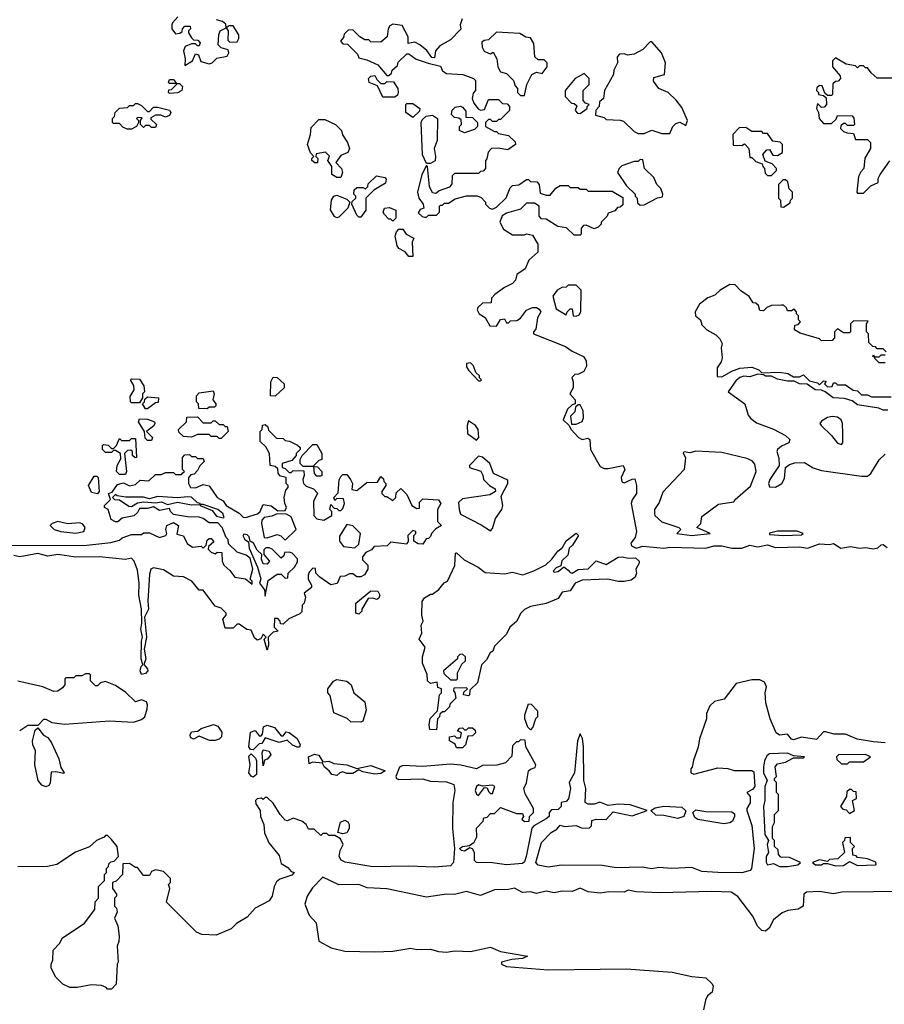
# Model space of a CAD drawing. Extents: x 2239805 to 2396427, y 665731 to 772158.
# Tile 272 of 326: x 2331694 to 2336030, y 731784 to 736721. Entities that reach past the tile are written whole.
import ezdxf

# ---------------------------------------------------------------- set-up
doc = ezdxf.new("R2010")
doc.units = 0

msp = doc.modelspace()

# ---------------------------------------------------------------- linework, layer by layer
at = {"layer": '0CON05XD'}
for points in [[(2332487.5, 736735), (2332460, 736705), (2332457.5, 736695), (2332457.5, 736675), (2332475, 736650), (2332497, 736653), (2332508.3, 736661.7), (2332510, 736675), (2332521.7, 736688.3), (2332548.3, 736688.3), (2332550, 736675), (2332540, 736665), (2332540, 736655), (2332555, 736630), (2332565, 736620), (2332588.3, 736618.3), (2332600, 736605), (2332595, 736590), (2332585, 736590), (2332575, 736600), (2332555, 736600), (2332524.2, 736585.8), (2332516.2, 736565), (2332523.3, 736525), (2332521.7, 736491.7), (2332560, 736515), (2332575, 736550), (2332590, 736545), (2332601.7, 736511.7), (2332645, 736500), (2332660, 736505), (2332683, 736527), (2332735, 736537.5), (2332742.5, 736555), (2332739.3, 736569.3), (2332705, 736580), (2332690, 736595), (2332692.5, 736645), (2332700, 736665), (2332730, 736680), (2332740, 736665), (2332738.3, 736618.3), (2332748.3, 736608.3), (2332785, 736610), (2332793, 736627), (2332792.5, 736645), (2332765, 736690), (2332745, 736690), (2332730, 736680), (2332728.3, 736698.3), (2332711.7, 736711.7), (2332680.7, 736720.7)], [(2333912.5, 736725), (2333903.3, 736695), (2333907, 736673), (2333855, 736620), (2333800.7, 736589.3), (2333780, 736565), (2333775, 736530), (2333761.7, 736531.7), (2333736.4, 736566.4), (2333700, 736595), (2333675, 736607.5), (2333641.7, 736601.7), (2333642.5, 736635), (2333611.7, 736691.7), (2333565, 736697.5), (2333550.7, 736689.3), (2333542.5, 736675), (2333537.5, 736635), (2333505, 736607.5), (2333455, 736610), (2333445, 736620), (2333425, 736620), (2333400, 736635), (2333365, 736670), (2333341.7, 736668.3), (2333321.7, 736648.3), (2333318.3, 736631.7), (2333303, 736613), (2333315, 736600), (2333338.3, 736598.3), (2333388.3, 736548.3), (2333395, 736530), (2333435, 736520), (2333490, 736495), (2333535, 736440), (2333545, 736440), (2333558.3, 736451.7), (2333561.7, 736468.3), (2333588.3, 736491.7), (2333591.7, 736508.3), (2333635, 736550), (2333645, 736550), (2333683, 736523), (2333743.3, 736503.3), (2333805, 736487.5), (2333813.6, 736463.6), (2333835, 736450), (2333916.4, 736446.4), (2333970, 736425), (2333980, 736415), (2333980, 736365), (2333968.3, 736351.7), (2333963.3, 736325), (2333971.7, 736301.7), (2333993.3, 736273.3), (2334005, 736267.5), (2334025, 736270), (2334045, 736320), (2334095, 736320), (2334115, 736300), (2334138.3, 736298.3), (2334150, 736285), (2334150, 736265), (2334105, 736220), (2334095, 736220), (2334085, 736210), (2334065, 736210), (2334055, 736220), (2334045, 736220), (2334030, 736205), (2334030, 736185), (2334075, 736160), (2334085, 736160), (2334095, 736150), (2334145, 736140), (2334178.3, 736108.3), (2334180, 736095), (2334141.7, 736068.3), (2334093, 736077), (2334060, 736075), (2334043, 736057), (2334037, 736023), (2334030, 736015), (2334030, 735975), (2334018.3, 735961.7), (2334005, 735960), (2333995, 735950), (2333875, 735950), (2333863, 735937), (2333861.7, 735898.3), (2333849.3, 735880.7), (2333798.3, 735861.7), (2333781.7, 735848.3), (2333765, 735852.5), (2333750, 735885), (2333740, 735985), (2333735, 735990), (2333710, 735945), (2333688.8, 735855), (2333696.4, 735826.4), (2333717.5, 735795), (2333720, 735775), (2333701.7, 735768.3), (2333691.7, 735751.7), (2333713, 735733), (2333725, 735730), (2333735, 735730), (2333745, 735740), (2333785, 735740), (2333800, 735755), (2333800, 735785), (2333805, 735790), (2333815, 735790), (2333825, 735800), (2333845, 735800), (2333878.3, 735821.7), (2333935, 735837.5), (2333987.5, 735837.5), (2334008.3, 735828.3), (2334030, 735805), (2334030, 735795), (2334050, 735775), (2334065, 735770), (2334085, 735780), (2334133, 735827), (2334153, 735877), (2334165, 735890), (2334197, 735893), (2334235, 735920), (2334245, 735920), (2334255, 735910), (2334288.3, 735908.3), (2334300, 735895), (2334305, 735850), (2334335, 735840), (2334355, 735840), (2334383.6, 735876.4), (2334405, 735890), (2334445, 735890), (2334455, 735880), (2334495, 735880), (2334505, 735870), (2334535, 735870), (2334545, 735860), (2334665, 735860), (2334718.3, 735828.3), (2334718.3, 735791.7), (2334705, 735780), (2334691.7, 735778.3), (2334678.3, 735761.7), (2334645, 735750), (2334640, 735735), (2334610, 735705), (2334610, 735695), (2334595, 735680), (2334575, 735672.5), (2334535, 735690), (2334521.7, 735688.3), (2334510, 735675), (2334510, 735645), (2334505, 735640), (2334475, 735640), (2334437, 735677), (2334393, 735683), (2334335, 735720), (2334311.7, 735721.7), (2334300, 735735), (2334300, 735785), (2334275, 735800), (2334235, 735800), (2334205, 735770), (2334135, 735750), (2334113.3, 735736.7), (2334102.5, 735705), (2334120.7, 735670.7), (2334165, 735642.5), (2334225, 735642.5), (2334235, 735647.5), (2334265, 735640), (2334292.5, 735595), (2334292.5, 735555), (2334247.5, 735515), (2334229.3, 735470.7), (2334187, 735443), (2334180, 735415), (2334165, 735397.5), (2334125, 735377.5), (2334077, 735343), (2334060, 735325), (2334058.3, 735301.7), (2334015, 735300), (2333991.7, 735278.3), (2333987.5, 735265), (2333997.5, 735245), (2334028, 735228), (2334052.5, 735185), (2334085, 735183.8), (2334105, 735217.5), (2334125, 735220), (2334135, 735200), (2334145, 735200), (2334155, 735210), (2334187, 735213), (2334206.4, 735223.6), (2334236.4, 735263.6), (2334265, 735276.7), (2334285, 735277.5), (2334299.3, 735269.3), (2334307.5, 735255), (2334290, 735225), (2334281.7, 735168.3), (2334270, 735155), (2334270, 735145), (2334432, 735082), (2334465, 735058), (2334521.7, 735031.7), (2334535, 735010), (2334536.1, 734983.9), (2334523, 734957), (2334497, 734943), (2334478.3, 734941.7), (2334463, 734927), (2334470, 734905), (2334470, 734875), (2334452.5, 734845), (2334480, 734815), (2334480, 734795), (2334465, 734790), (2334441.7, 734768.3), (2334420, 734715), (2334448.3, 734688.3), (2334460, 734665), (2334496.7, 734625), (2334515, 734616.2), (2334543, 734623), (2334552.5, 734615), (2334556.7, 734565), (2334605, 734480), (2334625, 734470), (2334645, 734470), (2334720, 734485), (2334728, 734465), (2334711.2, 734425), (2334713.6, 734403.6), (2334725, 734397.5), (2334765, 734417.5), (2334778.3, 734418.3), (2334786.7, 734385), (2334787.5, 734345), (2334766.4, 734313.6), (2334761.2, 734295), (2334787.5, 734155), (2334780, 734125), (2334758.1, 734095), (2334762, 734082), (2334785, 734070.6), (2334819.2, 734080.8), (2334925, 734070), (2334955, 734076.4), (2335135, 734070.8), (2335175, 734081.8), (2335215, 734082.5), (2335265, 734070.4), (2335315, 734070.8), (2335355, 734085.5), (2335395, 734076.9), (2335443.4, 734086.6)], [(2334225, 736340), (2334237.5, 736395), (2334262.5, 736445), (2334285, 736457.5), (2334315, 736450), (2334340, 736485), (2334340, 736505), (2334325, 736520), (2334295, 736520), (2334277.5, 736535), (2334271.7, 736601.7), (2334255, 736630), (2334233, 736633), (2334201.7, 736651.7), (2334085, 736657.5), (2334045, 736620), (2334023, 736617), (2334011.7, 736608.3), (2334013, 736583), (2334023.6, 736563.6), (2334045, 736552.5), (2334055, 736550), (2334068.3, 736558.3), (2334087.5, 736525), (2334092.5, 736485), (2334105, 736460), (2334135, 736450), (2334170, 736415), (2334178.3, 736388.3), (2334190, 736375), (2334190, 736355), (2334205, 736340), (2334225, 736340)], [(2334955, 736150), (2334970, 736185), (2334985, 736200), (2335005, 736207.5), (2335035, 736190), (2335042.5, 736215), (2335015, 736280), (2334986.4, 736316.4), (2334946.1, 736356.1), (2334900, 736375), (2334873, 736413), (2334875, 736430), (2334927.5, 736445), (2334932.5, 736505), (2334912.5, 736555), (2334865, 736610), (2334855, 736610), (2334819.3, 736570.7), (2334775, 736547.5), (2334742.5, 736542.5), (2334725, 736550), (2334701.7, 736548.3), (2334690, 736535), (2334692.5, 736505), (2334673, 736467), (2334672.5, 736445), (2334627.5, 736365), (2334622.5, 736325), (2334601.7, 736308.3), (2334600, 736285), (2334583, 736267), (2334581.7, 736241.7), (2334625, 736230), (2334635, 736220), (2334705, 736217.5), (2334721.7, 736211.7), (2334775, 736160), (2334795, 736150), (2334825, 736150), (2334865, 736167.5), (2334915, 736150), (2334955, 736150)], [(2336067, 736427), (2335995, 736427.5), (2335963.6, 736453.6), (2335945, 736480), (2335935, 736480), (2335925, 736490), (2335905, 736490), (2335895, 736480), (2335885, 736490), (2335838.3, 736498.3), (2335785, 736530), (2335770, 736515), (2335770, 736485), (2335808.3, 736438.3), (2335810, 736425), (2335798.3, 736411.7), (2335785, 736410), (2335771.7, 736398.3), (2335770, 736345), (2335765, 736340), (2335745, 736340), (2335731.7, 736351.7), (2335718.3, 736388.3), (2335705, 736390), (2335691.7, 736378.3), (2335690, 736365), (2335700, 736355), (2335700, 736345), (2335725, 736340), (2335738.3, 736328.3), (2335740, 736295), (2335728.3, 736281.7), (2335715, 736280), (2335695, 736300), (2335690, 736275), (2335700, 736255), (2335702.5, 736225), (2335725, 736200), (2335765, 736200), (2335788.3, 736221.7), (2335795, 736240), (2335868.3, 736238.3), (2335877, 736227), (2335880, 736195), (2335875, 736190), (2335845, 736190), (2335835, 736200), (2335825, 736200), (2335811.7, 736188.3), (2335810, 736175), (2335825, 736160), (2335843, 736153), (2335875, 736150), (2335885, 736120), (2335945, 736120), (2335960, 736105), (2335960, 736075), (2335933, 736027), (2335927.5, 735975), (2335911.7, 735958.3), (2335901.2, 735935), (2335892.5, 735855), (2335895, 735850), (2335925, 735850)], [(2333575, 736332.5), (2333515, 736332.5), (2333488.3, 736388.3), (2333447.5, 736405), (2333443.9, 736426.1), (2333455, 736437.5), (2333475, 736440), (2333485, 736420), (2333505, 736400), (2333525, 736400), (2333535, 736410), (2333568.3, 736408.3), (2333590, 736375), (2333592.5, 736355), (2333588.3, 736341.7), (2333575, 736332.5)], [(2334505, 736250), (2334540, 736275), (2334540, 736285), (2334550, 736295), (2334531.7, 736301.7), (2334520, 736315), (2334520, 736365), (2334550, 736395), (2334550, 736425), (2334525, 736450), (2334480, 736425), (2334430, 736365), (2334430, 736335), (2334461.7, 736301.7), (2334475, 736300), (2334488.3, 736288.3), (2334480, 736265), (2334491.7, 736251.7), (2334505, 736250)], [(2332445, 736350), (2332440, 736355), (2332441.7, 736368.3), (2332455, 736370), (2332480, 736395), (2332480, 736400), (2332445, 736400), (2332440, 736405), (2332445, 736420), (2332465, 736420), (2332480, 736400), (2332495, 736400), (2332510, 736385), (2332507.5, 736365), (2332485, 736353.3), (2332445, 736350)], [(2332255, 736172.5), (2332232.5, 736172.5), (2332211.7, 736181.7), (2332195, 736200), (2332165, 736200), (2332160, 736205), (2332160, 736225), (2332170, 736235), (2332172.5, 736255), (2332195, 736277.5), (2332235, 736280), (2332245, 736290), (2332265, 736290), (2332275, 736300), (2332285, 736300), (2332305, 736290), (2332335, 736260), (2332345, 736260), (2332365, 736282.5), (2332385, 736282.5), (2332445, 736267.5), (2332452.5, 736255), (2332445, 736240), (2332425, 736232.5), (2332401.7, 736241.7), (2332375, 736242.5), (2332351.7, 736228.3), (2332351.7, 736221.7), (2332380, 736195), (2332375, 736180), (2332355, 736180), (2332345, 736190), (2332325, 736190), (2332315, 736180), (2332300, 736195), (2332300, 736215), (2332308.3, 736228.3), (2332285, 736230), (2332280, 736225), (2332290, 736215), (2332290, 736205), (2332280, 736185), (2332255, 736172.5)], [(2333665, 736230), (2333630, 736255), (2333630, 736295), (2333635, 736300), (2333665, 736300), (2333700, 736275), (2333698.3, 736261.7), (2333665, 736230)], [(2333925, 736152.5), (2333900, 736165), (2333900, 736185), (2333910, 736195), (2333908.3, 736218.3), (2333897, 736227), (2333875, 736230), (2333860, 736245), (2333863.3, 736266.7), (2333878.3, 736281.7), (2333905, 736287.5), (2333915, 736282.5), (2333931.7, 736261.7), (2333931.7, 736231.7), (2333965, 736230), (2333990, 736205), (2333990, 736185), (2333975, 736170), (2333925, 736152.5)], [(2333755, 736000), (2333735, 736000), (2333713.6, 736043.6), (2333707.5, 736205), (2333711.7, 736218.3), (2333733, 736237), (2333765, 736242.5), (2333790, 736225), (2333787.5, 736115), (2333772.5, 736075), (2333780, 736035), (2333777, 736013), (2333755, 736000)], [(2333305, 735930), (2333285, 735930), (2333260, 735945), (2333260, 735985), (2333240, 736015), (2333247, 736037), (2333227, 736057), (2333181.7, 736048.3), (2333180, 736035), (2333190, 736025), (2333187, 736003), (2333175, 736002.5), (2333160, 736015), (2333160, 736025), (2333170, 736035), (2333153, 736053), (2333137.5, 736095), (2333152.5, 736145), (2333155, 736180), (2333195, 736220), (2333225, 736220), (2333277.5, 736195), (2333307.5, 736165), (2333313.3, 736143.3), (2333337.5, 736105), (2333347.5, 736075), (2333340, 736055), (2333305, 736040), (2333280, 736005), (2333307.5, 735975), (2333312.5, 735955), (2333305, 735930)], [(2335465, 735940), (2335490, 735965), (2335490, 735975), (2335468.3, 735998.3), (2335431.7, 736011.7), (2335420, 736045), (2335441.7, 736068.3), (2335455, 736070), (2335471.7, 736041.7), (2335495, 736040), (2335520, 736055), (2335520, 736095), (2335507, 736107), (2335471.7, 736111.7), (2335445, 736150), (2335425, 736150), (2335415, 736160), (2335365, 736160), (2335335, 736180), (2335301.7, 736178.3), (2335270, 736145), (2335271.7, 736091.7), (2335315, 736090), (2335328.3, 736098.3), (2335350, 736075), (2335355, 736030), (2335365, 736030), (2335385, 736010), (2335418.3, 735998.3), (2335420, 735985), (2335430, 735975), (2335431.7, 735951.7), (2335445, 735940), (2335465, 735940)], [(2334805, 735790), (2334825, 735792.5), (2334893, 735827), (2334918.3, 735831.7), (2334920, 735845), (2334910, 735875), (2334890, 735895), (2334875, 735930), (2334827.5, 735975), (2334818.3, 736018.3), (2334805, 736020), (2334795, 736010), (2334775, 736010), (2334713, 735987), (2334700, 735975), (2334692.5, 735955), (2334737, 735887), (2334780, 735845), (2334780, 735835), (2334790, 735825), (2334791.7, 735801.7), (2334805, 735790)], [(2335925, 735850), (2335961.7, 735888.3), (2336000, 735905), (2336000, 735925), (2336010, 735945), (2336057, 736013)], [(2333405, 735730), (2333395, 735730), (2333385, 735740), (2333360, 735795), (2333361.7, 735808.3), (2333380, 735825), (2333380, 735835), (2333370, 735845), (2333371.7, 735868.3), (2333385, 735880), (2333415, 735880), (2333428.3, 735871.7), (2333440, 735885), (2333441.7, 735898.3), (2333483, 735937), (2333525, 735930), (2333531.7, 735921.7), (2333529.3, 735900.7), (2333470, 735865), (2333430, 735825), (2333430, 735765), (2333405, 735730)], [(2335525, 735780), (2335558.3, 735801.7), (2335560, 735815), (2335570, 735825), (2335570, 735855), (2335553, 735873), (2335547, 735907), (2335535, 735917.5), (2335523, 735917), (2335500, 735895), (2335500, 735825), (2335510, 735815), (2335511.7, 735781.7), (2335525, 735780)], [(2333285, 735727.5), (2333273.6, 735733.6), (2333253, 735767), (2333257.5, 735815), (2333270, 735835), (2333285, 735840), (2333335, 735820), (2333350, 735805), (2333340, 735775), (2333295, 735730), (2333285, 735727.5)], [(2333565, 735710), (2333555, 735720), (2333545, 735720), (2333523.9, 735743.9), (2333517.5, 735755), (2333523.9, 735776.1), (2333549.3, 735779.3), (2333580, 735765), (2333580, 735725), (2333565, 735710)], [(2333665, 735532.5), (2333645, 735532.5), (2333626.4, 735556.4), (2333595, 735572.5), (2333586.4, 735586.4), (2333577.5, 735635), (2333583.3, 735656.7), (2333595, 735670), (2333615, 735670), (2333632.5, 735645), (2333670, 735625), (2333662.5, 735605), (2333665, 735532.5)], [(2334485, 735233.3), (2334499.3, 735240.7), (2334507.5, 735255), (2334510, 735365), (2334485, 735390), (2334445, 735390), (2334435, 735380), (2334413, 735377), (2334390, 735365), (2334367.5, 735335), (2334385, 735270), (2334435, 735240), (2334440, 735255), (2334455, 735270), (2334465, 735270), (2334470, 735235), (2334485, 735233.3)], [(2336040, 735055), (2336025, 735070), (2335995, 735070), (2335985, 735080), (2335971.7, 735081.7), (2335951.7, 735101.7), (2335950, 735145), (2335940, 735155), (2335940, 735195), (2335948.3, 735208.3), (2335875, 735210), (2335860, 735195), (2335860, 735155), (2335855, 735150), (2335825, 735150), (2335795, 735170), (2335780, 735155), (2335780, 735125), (2335768.3, 735111.7), (2335715, 735110), (2335705, 735120), (2335608.3, 735148.3), (2335580, 735165), (2335581.7, 735188.3), (2335598.3, 735191.7), (2335610, 735205), (2335600, 735215), (2335600, 735235), (2335590, 735245), (2335590, 735255), (2335578.3, 735268.3), (2335565, 735260), (2335545, 735260), (2335540, 735275), (2335525, 735290), (2335515, 735290), (2335465, 735287.5), (2335441.7, 735278.3), (2335425, 735260), (2335405, 735262.5), (2335398.3, 735288.3), (2335385, 735300), (2335371.7, 735301.7), (2335353, 735333), (2335310.7, 735360.7), (2335281.7, 735391.7), (2335255, 735392.5), (2335207.5, 735365), (2335180.7, 735339.3), (2335144.2, 735325.8), (2335103.3, 735295), (2335081.2, 735255), (2335082.5, 735235), (2335107.5, 735215), (2335115, 735190), (2335140, 735165), (2335185, 735140), (2335205, 735120), (2335217, 735097), (2335212.5, 735075), (2335216.7, 735025), (2335212.5, 735005), (2335192.5, 734975), (2335191.7, 734931.7), (2335215, 734930), (2335265, 734958.8), (2335305, 734973.3), (2335365, 734977.5), (2335400, 734965), (2335415, 734950), (2335505, 734953.3), (2335546.4, 734946.4), (2335575, 734930), (2335605, 734930), (2335625, 734940), (2335655, 734910), (2335695, 734900), (2335705, 734890), (2335715, 734900), (2335725, 734910), (2335738.3, 734908.3), (2335730, 734895), (2335745, 734880), (2335768.3, 734881.7), (2335775, 734900), (2335785, 734900), (2335795, 734890), (2335835, 734890), (2335873, 734863), (2335895, 734860), (2335915, 734840), (2335945, 734840), (2335965, 734830), (2336065, 734830)], [(2336035, 735000), (2336005, 735000), (2335981.7, 735021.7), (2335980, 735030), (2335971.7, 735031.7), (2335975, 735040), (2335980, 735030), (2336005, 735030), (2336015, 735040), (2336035, 735040)], [(2334005, 734910), (2334010, 734915), (2334000, 734925), (2334000, 734935), (2333981.7, 734951.7), (2333970, 734985), (2333955, 735000), (2333935, 734997.5), (2333935, 734980), (2333945, 734963.3), (2333995, 734910), (2334005, 734910)], [(2336047, 734763), (2336025, 734762.5), (2336003, 734773), (2335895, 734790), (2335868.8, 734808.8), (2335830.5, 734820.5), (2335773.8, 734825), (2335734, 734854), (2335715, 734862.5), (2335683.3, 734865), (2335643.3, 734893.3), (2335605, 734894.3), (2335577.5, 734907.5), (2335545, 734907.5), (2335495, 734918), (2335465, 734932.5), (2335435, 734932.5), (2335425, 734940), (2335395, 734942.5), (2335355, 734930), (2335325, 734933.3), (2335305, 734926.7), (2335285, 734910), (2335247.5, 734855), (2335330.6, 734795), (2335348, 734738), (2335361.3, 734721.3), (2335389.2, 734699.1), (2335475, 734667.1), (2335535.3, 734635.3), (2335556.7, 734615), (2335551.7, 734598.3), (2335515, 734582.9), (2335494.3, 734565), (2335491.1, 734555), (2335501.4, 734521.4), (2335503.1, 734485), (2335455.5, 734415), (2335448.9, 734395), (2335455, 734378.8), (2335485, 734377.1), (2335515.5, 734394.5), (2335530, 734420), (2335534.7, 734475.3), (2335555, 734490.9), (2335581.2, 734498.8), (2335629.7, 734499.7), (2335672.8, 734472.8), (2335715, 734460.5), (2335915, 734431.1), (2335945, 734431.6), (2335962, 734445), (2336005, 734514), (2336035, 734542.5)], [(2332295, 734800), (2332255, 734800), (2332250, 734805), (2332248.3, 734831.7), (2332267.5, 734865), (2332267, 734887), (2332250, 734915), (2332255, 734920), (2332295, 734917.5), (2332317.5, 734885), (2332320, 734855), (2332310, 734845), (2332310, 734825), (2332295, 734800)], [(2332975, 734832.5), (2332952.5, 734835), (2332953.3, 734905), (2332965, 734927.5), (2332986.1, 734926.1), (2333020, 734895), (2333020, 734875), (2332975, 734832.5)], [(2332635, 734770), (2332591.7, 734771.7), (2332590, 734795), (2332580, 734805), (2332580, 734835), (2332595, 734850), (2332665, 734860), (2332670, 734845), (2332662.5, 734815), (2332677.5, 734795), (2332677.5, 734785), (2332671.7, 734778.3), (2332645, 734777.5), (2332635, 734770)], [(2332335, 734770), (2332325, 734770), (2332310, 734795), (2332320, 734805), (2332321.7, 734818.3), (2332335, 734830), (2332390, 734825), (2332388.3, 734801.7), (2332375, 734800), (2332335, 734770)], [(2334461.7, 734691.7), (2334485, 734692.5), (2334514, 734706), (2334521.2, 734725), (2334519.3, 734759.3), (2334505, 734790), (2334495, 734790), (2334481.7, 734778.3), (2334477.5, 734755), (2334457, 734733), (2334461.7, 734691.7)], [(2332355, 734610), (2332335, 734610), (2332323, 734623), (2332320, 734655), (2332290, 734705), (2332295, 734720), (2332335, 734717.5), (2332370, 734705), (2332372.5, 734695), (2332366.4, 734683.6), (2332330, 734655), (2332360, 734625), (2332355, 734610)], [(2332705, 734620), (2332695, 734620), (2332685, 734630), (2332655, 734630), (2332645, 734640), (2332585, 734640), (2332555, 734627.5), (2332515, 734630), (2332491.7, 734651.7), (2332490, 734665), (2332530, 734705), (2332531.7, 734728.3), (2332585, 734730), (2332615, 734700), (2332655, 734700), (2332665, 734710), (2332675, 734710), (2332695, 734690), (2332715, 734690), (2332725, 734680), (2332735, 734680), (2332740, 734655), (2332705, 734620)], [(2333985, 734612.5), (2333996.7, 734625), (2333993.3, 734665), (2333980, 734685), (2333945, 734710), (2333937.5, 734685), (2333940, 734645), (2333985, 734612.5)], [(2335815, 734590), (2335821.7, 734598.3), (2335822.5, 734645), (2335820, 734695), (2335813.3, 734715), (2335795, 734728), (2335768.3, 734731.7), (2335745, 734726.2), (2335715, 734706.7), (2335707.5, 734695), (2335713.3, 734685), (2335766, 734636), (2335795, 734597.5), (2335815, 734590)], [(2331645.6, 734085.6), (2332015, 734084.2), (2332151.7, 734098.3), (2332195, 734110), (2332208.3, 734121.7), (2332255, 734140), (2332305, 734140), (2332315, 734147.5), (2332345, 734147.5), (2332395, 734123.8), (2332426.4, 734133.6), (2332432.5, 734145), (2332427.5, 734165), (2332432.5, 734185), (2332465, 734200), (2332490, 734185), (2332481.7, 734141.7), (2332515, 734132.5), (2332533.9, 734093.9), (2332560, 734075), (2332605, 734080), (2332615, 734070), (2332630, 734085), (2332635, 734110), (2332645, 734120), (2332655, 734120), (2332667, 734103), (2332641.7, 734078.3), (2332640, 734065), (2332655, 734050), (2332675, 734042.5), (2332685, 734050), (2332708.3, 734048.3), (2332710, 734005), (2332717.5, 733985), (2332748, 733958), (2332772.5, 733925), (2332827, 733917), (2332860, 733890), (2332860, 733905), (2332850, 733915), (2332862.5, 733965), (2332850, 734020), (2332830, 734035), (2332785, 734050), (2332741.7, 734091.7), (2332740, 734115), (2332730, 734125), (2332710, 734175), (2332687, 734197), (2332645, 734197.5), (2332615, 734220), (2332595, 734226.7), (2332535, 734227.5), (2332465, 734240), (2332450, 734255), (2332445, 734270), (2332395, 734260), (2332365, 734277.5), (2332335, 734270), (2332295, 734270), (2332285, 734250), (2332267, 734233), (2332208.3, 734221.7), (2332187, 734203), (2332175, 734202.5), (2332152.5, 734215), (2332137.5, 734265), (2332120, 734275), (2332120, 734285), (2332150, 734315), (2332140, 734345), (2332158.3, 734351.7), (2332185, 734390), (2332215, 734397.5), (2332245, 734382.5), (2332275, 734390), (2332298.3, 734411.7), (2332341.7, 734408.3), (2332375, 734440), (2332405, 734440), (2332425, 734450), (2332465, 734450), (2332475, 734440), (2332505, 734440), (2332511.7, 734448.3), (2332520, 734455), (2332510, 734465), (2332510, 734525), (2332521.7, 734538.3), (2332545, 734540), (2332555, 734530), (2332575, 734530), (2332585, 734520), (2332615, 734520), (2332620, 734505), (2332597, 734483), (2332585, 734460), (2332568.3, 734441.7), (2332551.7, 734438.3), (2332540, 734425), (2332540, 734395), (2332550, 734375), (2332575, 734373.3), (2332615, 734390), (2332645, 734383.3), (2332684.1, 734324.1), (2332715, 734307.5), (2332730, 734285), (2332795, 734246.7), (2332815, 734226.7), (2332826.1, 734223.9), (2332887, 734243), (2332900, 734255), (2332915, 734290), (2332955, 734282.5), (2332988.3, 734258.3), (2333025, 734260), (2333032.5, 734275), (2333023.3, 734295), (2333020, 734325), (2333028.3, 734361.7), (2333040, 734375), (2333040, 734385), (2333030, 734395), (2333030, 734425), (2333001.7, 734431.7), (2332990, 734445), (2332988.3, 734468.3), (2332975, 734480), (2332950, 734485), (2332947.5, 734545), (2332929.3, 734579.3), (2332900, 734605), (2332900, 734655), (2332910, 734665), (2332911.7, 734688.3), (2332925, 734690), (2332938.3, 734678.3), (2332941.7, 734661.7), (2332981.7, 734621.7), (2333015, 734620), (2333025, 734610), (2333047, 734607), (2333087, 734587), (2333100, 734575), (2333100, 734565), (2333080, 734545), (2333080, 734535), (2333059.3, 734510.7), (2333010, 734495), (2333010, 734475), (2333025, 734470), (2333045, 734450), (2333055, 734450), (2333065, 734460), (2333118.3, 734458.3), (2333120, 734435), (2333113.3, 734415), (2333117.5, 734395), (2333131.2, 734381.2), (2333168.3, 734368.3), (2333187, 734347), (2333167.5, 734305), (2333170, 734235), (2333185, 734217.5), (2333219.3, 734210.7), (2333260, 734235), (2333260, 734255), (2333250, 734265), (2333255, 734290), (2333271.7, 734271.7), (2333285, 734270), (2333295, 734260), (2333305, 734260), (2333315, 734270), (2333322.5, 734295), (2333318.3, 734318.3), (2333285, 734320), (2333275, 734310), (2333270, 734325), (2333291.7, 734348.3), (2333297, 734413), (2333305, 734430), (2333315, 734440), (2333335, 734440), (2333352.5, 734415), (2333362.5, 734395), (2333360, 734365), (2333385, 734360), (2333435, 734400), (2333488.3, 734401.7), (2333505, 734430), (2333518.3, 734418.3), (2333520, 734405), (2333530, 734395), (2333530, 734385), (2333510, 734355), (2333510, 734345), (2333525, 734330), (2333535, 734330), (2333565, 734310), (2333580, 734325), (2333581.7, 734348.3), (2333605, 734370), (2333635, 734340), (2333660, 734285), (2333685, 734270), (2333698.3, 734271.7), (2333698.3, 734301.7), (2333715, 734317.5), (2333795, 734312.5), (2333806.7, 734295), (2333790, 734265), (2333790, 734205), (2333810, 734185), (2333781.7, 734168.3), (2333760, 734145), (2333755, 734130), (2333745, 734120), (2333731.7, 734118.3), (2333715, 734090), (2333693, 734093), (2333670, 734105), (2333670, 734135), (2333680, 734145), (2333680, 734155), (2333665, 734160), (2333640, 734135), (2333642.5, 734105), (2333635, 734090), (2333555, 734100), (2333537, 734083), (2333471.7, 734078.3), (2333458.3, 734061.7), (2333430.7, 734049.3), (2333413, 734027), (2333413, 734013), (2333440, 733985), (2333440, 733965), (2333423.3, 733936.7), (2333405, 733926.7), (2333385, 733927.5), (2333365, 733942.5), (2333348.3, 733941.7), (2333325, 733930), (2333301.7, 733928.3), (2333286.4, 733893.6), (2333255, 733887.5), (2333200, 733925), (2333180, 733945), (2333178.3, 733968.3), (2333165, 733970), (2333145, 733950), (2333140, 733935), (2333140, 733915), (2333157.5, 733885), (2333157, 733873), (2333120, 733845), (2333127.5, 733825), (2333120, 733795), (2333110, 733785), (2333108.3, 733751.7), (2333098.3, 733741.7), (2333043, 733717), (2333015, 733690), (2333001.7, 733691.7), (2333000, 733705), (2332988.3, 733718.3), (2332972.5, 733717.5), (2332970, 733675), (2332990, 733655), (2332965, 733650), (2332940, 733625), (2332942.5, 733585), (2332935, 733560), (2332920, 733615), (2332930, 733625), (2332915, 733640), (2332912.5, 733632.5), (2332903.3, 733616.7), (2332885, 733610), (2332871.7, 733621.7), (2332855, 733660), (2332833.3, 733663.3), (2332795, 733690), (2332785, 733690), (2332765, 733670), (2332725, 733670), (2332712.5, 733715), (2332730, 733735), (2332730, 733745), (2332705, 733770), (2332675, 733780), (2332615, 733860), (2332595, 733860), (2332557.5, 733905), (2332515, 733927.5), (2332465, 733930), (2332415, 733962.5), (2332365, 733972.5), (2332352.5, 733965), (2332345, 733940), (2332336, 733805), (2332340, 733765), (2332320, 733725), (2332330, 733625), (2332318, 733565), (2332327.5, 733515), (2332317, 733487), (2332335.6, 733465.6), (2332337.1, 733455), (2332325, 733441.5), (2332305, 733438)], [(2332225, 734440), (2332195, 734440), (2332180, 734455), (2332182.5, 734485), (2332201.7, 734518.3), (2332200, 734545), (2332175, 734560), (2332165, 734560), (2332155, 734550), (2332125, 734550), (2332110, 734565), (2332110, 734585), (2332115, 734590), (2332137, 734587), (2332155, 734570), (2332165, 734570), (2332180, 734585), (2332195, 734620), (2332205, 734610), (2332245, 734610), (2332255, 734620), (2332275, 734620), (2332280, 734525), (2332273, 734523), (2332260, 734535), (2332260, 734555), (2332251.7, 734561.7), (2332235, 734560), (2332220, 734545), (2332230, 734455), (2332225, 734440)], [(2333205, 734432.5), (2333185, 734432.5), (2333172.5, 734445), (2333170, 734480), (2333115, 734480), (2333100, 734495), (2333100, 734515), (2333110, 734535), (2333165, 734590), (2333185, 734590), (2333210, 734545), (2333210, 734515), (2333195, 734510), (2333170, 734485), (2333170, 734480), (2333188.3, 734478.3), (2333210, 734455), (2333210, 734435), (2333205, 734432.5)], [(2335065, 734134.6), (2335157.5, 734145), (2335090, 734175), (2335110, 734195), (2335115, 734230), (2335198.3, 734291.7), (2335275, 734302.5), (2335282.5, 734315), (2335359.1, 734380.9), (2335387.8, 734455), (2335381.1, 734491.1), (2335367.8, 734507.8), (2335340.7, 734520.7), (2335215, 734550), (2335085, 734556.9), (2335055, 734548.6), (2335026.7, 734553.3), (2335021.2, 734548.8), (2335033.6, 734523.6), (2335026.2, 734465), (2334919.3, 734350.7), (2334900.7, 734299.3), (2334877.5, 734265), (2334877.5, 734245), (2334880, 734235), (2334915, 734202.5), (2335000, 734175), (2335010, 734165), (2334990, 734145), (2335065, 734134.6)], [(2334055, 734157.5), (2334065, 734170), (2334080, 734220), (2334111.2, 734265), (2334116.2, 734285), (2334108.3, 734331.7), (2334142.5, 734395), (2334141.7, 734411.7), (2334070, 734445), (2334052.5, 734495), (2334015, 734527.5), (2333995, 734532.5), (2333950, 734485), (2333950, 734475), (2334006.4, 734456.4), (2334017, 734437), (2334020, 734415), (2334050, 734385), (2334078.3, 734368.3), (2334080, 734355), (2334051.7, 734338.3), (2333915, 734317.5), (2333895, 734300), (2333898, 734265), (2333905, 734241.2), (2334008.3, 734188.3), (2334055, 734157.5)], [(2332085, 734342.5), (2332055, 734350), (2332040, 734385), (2332068.3, 734431.7), (2332081.7, 734431.7), (2332087.5, 734425), (2332092.5, 734355), (2332085, 734342.5)], [(2332255, 734280), (2332285, 734297.5), (2332317, 734303), (2332375, 734297.5), (2332405, 734303.3), (2332435, 734290), (2332485, 734301.2), (2332555, 734288.8), (2332600, 734290), (2332600, 734295), (2332585, 734297.5), (2332555.8, 734325.8), (2332535, 734328.8), (2332485, 734323.3), (2332385, 734330), (2332345, 734317.5), (2332315, 734326.7), (2332226.4, 734326.4), (2332183, 734333), (2332175, 734340), (2332160, 734325), (2332170, 734315), (2332195, 734312.5), (2332241.7, 734281.7), (2332255, 734280)], [(2332715, 734222.5), (2332720, 734225), (2332713.3, 734245), (2332687.5, 734265), (2332615, 734290), (2332600, 734290), (2332600, 734285), (2332660, 734260), (2332681.7, 734231.7), (2332715, 734222.5)], [(2331975, 734146.2), (2332015, 734153.8), (2332023.3, 734175), (2332010.5, 734190.5), (2331995, 734197.5), (2331935, 734192.5), (2331885, 734203.8), (2331857.5, 734195), (2331847.5, 734185), (2331867.5, 734165), (2331900, 734155), (2331975, 734146.2)], [(2333025, 734110), (2333080, 734165), (2333055, 734227.5), (2333031.7, 734241.7), (2332985, 734242.5), (2332959.3, 734230.7), (2332920, 734225), (2332908.3, 734211.7), (2332906.7, 734195), (2332920, 734125), (2332935, 734122.5), (2332985, 734140), (2333003, 734133), (2333025, 734110)], [(2333375, 734072.5), (2333395, 734090), (2333402.5, 734145), (2333365, 734182.5), (2333335, 734190), (2333298.3, 734131.7), (2333297.5, 734105), (2333318.3, 734078.3), (2333375, 734072.5)], [(2335525, 734134.7), (2335615, 734137.5), (2335622.5, 734145), (2335593.6, 734156.4), (2335495, 734156.2), (2335455, 734146.7), (2335455, 734140), (2335525, 734134.7)], [(2332925, 733830), (2332940.7, 733909.3), (2332985, 733940), (2333005, 733940), (2333025, 733920), (2333038.3, 733921.7), (2333040, 733945), (2333072.5, 733975), (2333087, 734003), (2333087, 734017), (2333060, 734045), (2333045, 734050), (2333021.7, 734048.3), (2333018.3, 734031.7), (2333005, 734020), (2332960, 734065), (2332945, 734072.5), (2332928.3, 734071.7), (2332918.3, 734061.7), (2332918.3, 734038.3), (2332947.5, 734005), (2332935, 733990), (2332915, 733992.5), (2332907.5, 734015), (2332908.3, 734038.3), (2332885, 734060), (2332866.4, 734096.4), (2332850, 734105), (2332845, 734127.5), (2332835, 734137.5), (2332818.3, 734141.7), (2332812.5, 734135), (2332823.3, 734115), (2332841.7, 734101.7), (2332845, 734070), (2332887.5, 733975), (2332903.3, 733916.7), (2332897.5, 733895), (2332921.7, 733861.7), (2332925, 733830)], [(2333785, 733160), (2333751.7, 733161.7), (2333747.5, 733185), (2333753, 733217), (2333790, 733255), (2333800, 733335), (2333810, 733345), (2333810, 733365), (2333791.7, 733371.7), (2333788.3, 733398.3), (2333755, 733392.5), (2333740, 733405), (2333737, 733437), (2333713.9, 733493.9), (2333713.8, 733525), (2333727.5, 733575), (2333697.5, 733615), (2333710, 733645), (2333706.7, 733685), (2333717.5, 733705), (2333710, 733735), (2333713, 733803), (2333725, 733822.5), (2333755, 733840), (2333765, 733840), (2333796.4, 733863.6), (2333823.6, 733896.4), (2333840, 733905), (2333877, 733983), (2333880, 734045), (2333885, 734047.5), (2333922.7, 734012.7), (2333993.8, 733975), (2334029.2, 733949.2), (2334125, 733942), (2334165, 733951.2), (2334217, 733937), (2334273, 733957), (2334332.3, 733987.7), (2334363.3, 734015), (2334392.5, 734055), (2334416.4, 734073.6), (2334435, 734107.5), (2334485, 734146.7), (2334496, 734135), (2334466.2, 734085), (2334449.3, 734070.7), (2334443.3, 734035), (2334413, 734007), (2334408.3, 733981.7), (2334385, 733972.5), (2334370, 733955), (2334375, 733950), (2334395, 733953.8), (2334422.5, 733977.5), (2334445, 733960), (2334455, 733948), (2334465, 733945.8), (2334495, 733964.4), (2334545, 733966.4), (2334585, 734007.1), (2334635, 733989.6), (2334695, 734025.8), (2334717.7, 734027.7), (2334745, 734020), (2334783, 734023), (2334800, 734005), (2334800, 733995), (2334783.8, 733966.2), (2334786.7, 733945), (2334780, 733925), (2334760, 733910), (2334725, 733903.3), (2334695, 733903.3), (2334644.1, 733915.9), (2334515, 733910), (2334480, 733895), (2334455, 733857.5), (2334415, 733850), (2334395, 733817.5), (2334335, 733792.5), (2334255, 733777.5), (2334225, 733762.5), (2334207.5, 733745), (2334185, 733702.5), (2334152.5, 733675), (2334135, 733640), (2334075, 733580), (2334067.5, 733555), (2334053.6, 733546.4), (2334035, 733510), (2334010, 733485), (2333990, 733395), (2333951.7, 733358.3), (2333950, 733335), (2333945, 733330), (2333920, 733335), (2333921.7, 733348.3), (2333940, 733365), (2333935, 733370), (2333871.7, 733368.3), (2333870, 733355), (2333877, 733347), (2333881.7, 733318.3), (2333851.7, 733288.3), (2333850, 733275), (2333825, 733250), (2333815, 733250), (2333801.7, 733238.3), (2333800, 733225), (2333790, 733215), (2333785, 733160)], [(2335443.4, 734086.6), (2335485, 734073.8), (2335605, 734076.8), (2335645, 734070.3), (2335705, 734092), (2335755, 734088.8), (2335775, 734093.8), (2335811.2, 734071.2), (2335861.7, 734078.3), (2335905, 734070), (2335935, 734073.8), (2335975, 734067.1), (2335998.3, 734071.7), (2336015, 734087.1), (2336025, 734088.6), (2336044.6, 734074.6)], [(2332305, 733438), (2332298.9, 733455), (2332303.3, 733476.7), (2332312.5, 733485), (2332302.9, 733515), (2332304.2, 733604.2), (2332310, 733625), (2332301.9, 733665), (2332306.7, 733695), (2332304.2, 733765), (2332290.8, 733835), (2332292.9, 733895), (2332285, 733960), (2332268.8, 734005), (2332255, 734020), (2332225, 734013.3), (2332095, 734028), (2331975, 734026), (2331885, 734038.8), (2331835, 734030.6), (2331785, 734044.2), (2331695, 734026.7), (2331665, 734033.8)], [(2333395, 733740), (2333380, 733745), (2333380, 733795), (2333455, 733857.5), (2333490, 733855), (2333500, 733835), (2333495, 733820), (2333485, 733813.3), (2333465, 733820), (2333441.7, 733818.3), (2333410, 733765), (2333410, 733755), (2333395, 733740)], [(2333885, 733410), (2333890, 733415), (2333890, 733445), (2333911.7, 733488.3), (2333930, 733505), (2333930, 733525), (2333915, 733540), (2333901.7, 733538.3), (2333890, 733525), (2333890, 733515), (2333820, 733455), (2333821.7, 733441.7), (2333855, 733410), (2333885, 733410)], [(2331694.1, 733155.9), (2331735, 733183.8), (2331786.7, 733183.3), (2331815, 733212.5), (2331825, 733213.3), (2331855, 733196.7), (2331918.7, 733188.7), (2332145, 733204.5), (2332265, 733197.5), (2332305, 733210.8), (2332321.5, 733225), (2332333.6, 733265), (2332335.8, 733285.8), (2332330.5, 733300.5), (2332305, 733310), (2332275, 733300), (2332226.4, 733346.4), (2332175, 733382.5), (2332125, 733402.5), (2332100, 733395), (2332085, 733380), (2332075, 733380), (2332050, 733405), (2332050, 733435), (2332045, 733440), (2332025, 733440), (2332005, 733430), (2331975, 733430), (2331965, 733420), (2331925, 733420), (2331920, 733415), (2331920, 733385), (2331909.3, 733370.7), (2331886, 733354), (2331865, 733351.2), (2331810, 733375), (2331685, 733403.3)], [(2336035, 733094), (2335975, 733098.8), (2335893.6, 733113.6), (2335835, 733137.5), (2335778.3, 733138.3), (2335735, 733150), (2335725, 733150), (2335689.3, 733110.7), (2335615, 733122.5), (2335575, 733110), (2335565, 733113.3), (2335545, 733137.5), (2335505, 733133.3), (2335487.5, 733145), (2335457.5, 733215), (2335436.7, 733295), (2335433.3, 733345), (2335440, 733375), (2335429.3, 733399.3), (2335405, 733410), (2335365, 733410), (2335287.3, 733392.7), (2335226.4, 733313.6), (2335178.3, 733301.7), (2335155, 733280), (2335138.3, 733241.7), (2335137.5, 733215), (2335102.5, 733115), (2335097, 733073), (2335073, 733007), (2335067, 732973), (2335060, 732965), (2335060, 732945), (2335075, 732937.5), (2335195, 732970), (2335246.1, 732966.1), (2335276.4, 732956.4), (2335365, 732956.7), (2335375, 732950), (2335380, 732875), (2335369.3, 732860.7), (2335340, 732845), (2335357.5, 732825), (2335357, 732793), (2335340, 732765), (2335340, 732755), (2335365, 732680), (2335378, 732565), (2335364.2, 732465), (2335357.5, 732455), (2335315, 732442.9), (2335195, 732444.6), (2335115, 732448.8), (2335065, 732469.6), (2334965, 732464.6), (2334899.8, 732470.2), (2334865, 732462.1), (2334815, 732471.5), (2334685, 732467.9), (2334615, 732479.1), (2334410.7, 732480.7), (2334345, 732470.9), (2334295, 732480.6), (2334283.3, 732495), (2334310.8, 732595), (2334358.8, 732645), (2334388.1, 732661.9), (2334405, 732682.5), (2334425.8, 732675.8), (2334485, 732680), (2334515, 732667.5), (2334551.7, 732668.3), (2334561.7, 732678.3), (2334563.3, 732705), (2334585, 732712), (2334635, 732710), (2334670.7, 732749.3), (2334765, 732728.1), (2334840, 732755), (2334755, 732783.3), (2334695, 732787.5), (2334645, 732780), (2334603, 732797), (2334575, 732787.5), (2334545, 732787.5), (2334530, 732795), (2334532.5, 732865), (2334522.9, 732905), (2334521.2, 733075), (2334516.1, 733116.1), (2334505, 733140), (2334492, 733105), (2334477.1, 732945), (2334449.5, 732895), (2334455.6, 732865), (2334447, 732813), (2334435, 732800), (2334410, 732795), (2334410, 732775), (2334395, 732760), (2334361.7, 732758.3), (2334350, 732745), (2334350, 732725), (2334335, 732713.3), (2334271.7, 732678.3), (2334262.5, 732667.5), (2334233.2, 732525), (2334225, 732498.6), (2334215, 732490), (2334135, 732483.3), (2334065, 732492.7), (2333985, 732494), (2333974.3, 732505), (2333974.2, 732545), (2333965, 732563.8), (2333951.7, 732568.3), (2333925, 732552.1), (2333910, 732555), (2333900, 732565), (2333915, 732574.3), (2333950, 732580), (2333973.1, 732596.9), (2333986.1, 732623.9), (2333985, 732667.5), (2334018.3, 732701.7), (2334021.7, 732718.3), (2334038.3, 732721.7), (2334055, 732740), (2334075, 732740), (2334105, 732770), (2334185, 732740), (2334215, 732740), (2334220, 732725), (2334211.7, 732711.7), (2334225, 732700), (2334248.3, 732701.7), (2334250, 732725), (2334270, 732745), (2334270, 732765), (2334228.3, 732838.3), (2334222.5, 732865), (2334236.4, 732893.6), (2334246.1, 732953.9), (2334255, 732963.3), (2334279.3, 732970.7), (2334282.5, 732985), (2334232.5, 733075), (2334228.3, 733108.3), (2334205, 733110), (2334195, 733100), (2334185, 733100), (2334165, 733080), (2334161.7, 733028.3), (2334130, 732995), (2334086.8, 732983.2), (2334015, 732980.6), (2333985, 732964.6), (2333906.9, 732983.1), (2333855, 732987.8), (2333715, 732975.5), (2333615, 732980.6), (2333598.1, 732971.9), (2333580, 732925), (2333583.3, 732915), (2333595, 732910), (2333715, 732914.5), (2333751.9, 732901.9), (2333835, 732899.2), (2333871.9, 732885), (2333876.4, 732855), (2333865.6, 732795), (2333864.2, 732665), (2333874.2, 732565), (2333869.6, 732495), (2333855, 732478.5), (2333775, 732470.4), (2333645, 732476.4), (2333465, 732473.3), (2333326.6, 732496.6), (2333305.8, 732505.8), (2333296.2, 732525), (2333301.2, 732555), (2333316, 732585), (2333303, 732613), (2333275, 732630), (2333245, 732630), (2333235, 732640), (2333215, 732640), (2333205, 732630), (2333171.7, 732661.7), (2333141.7, 732661.7), (2333130, 732685), (2333108.3, 732701.7), (2333065, 732717.5), (2333036.7, 732703.3), (2333025, 732707.5), (2333000, 732735), (2332965, 732792.5), (2332935, 732820), (2332925, 732820), (2332915, 732810), (2332907.5, 732817.5), (2332885, 732813.8), (2332876.2, 732805), (2332878.3, 732788.3), (2332900, 732755), (2332901.2, 732725), (2332918, 732685), (2332922.5, 732642.5), (2332943.9, 732593.9), (2332995, 732530), (2333005, 732490), (2333039.3, 732469.3), (2333055, 732450), (2333070, 732445), (2333058.3, 732431.7), (2332998.3, 732411.7), (2332981.7, 732398.3), (2332970, 732375), (2332960, 732325), (2332945, 732302.5), (2332874.2, 732265.8), (2332835, 732220), (2332781.7, 732188.3), (2332755, 732162.5), (2332679.3, 732130.7), (2332607, 732133), (2332580, 732145), (2332430, 732295), (2332447.5, 732365), (2332440, 732385), (2332450, 732395), (2332450, 732415), (2332415, 732450), (2332375, 732457.5), (2332355, 732450), (2332345, 732430), (2332315, 732430), (2332285, 732470), (2332275, 732470), (2332245, 732490), (2332211.7, 732488.3), (2332210, 732435), (2332178.3, 732401.7), (2332160, 732395), (2332160, 732365), (2332180, 732335), (2332180, 732325), (2332170, 732315), (2332170, 732275), (2332180, 732265), (2332182.5, 732245), (2332170, 732215), (2332187, 732177), (2332192.5, 732125), (2332191.7, 732098.3), (2332182.5, 732075), (2332187.5, 731995), (2332182.5, 731985), (2332177.5, 731885), (2332155, 731860), (2332135, 731860), (2332128.3, 731868.3), (2332105, 731877.5), (2332055, 731881.2), (2331983, 731867), (2331945, 731867.5), (2331910, 731885), (2331875, 731920), (2331852.5, 731965), (2331852.5, 731985), (2331860, 732005), (2331862.5, 732055), (2331895, 732090), (2331907.5, 732115), (2332019.3, 732190.7), (2332071.7, 732258.3), (2332073, 732297), (2332090, 732315), (2332090, 732375), (2332120, 732405), (2332120, 732435), (2332130, 732445), (2332130, 732465), (2332140, 732475), (2332141.7, 732488.3), (2332151.7, 732498.3), (2332168.3, 732501.7), (2332190, 732525), (2332182.5, 732575), (2332155, 732610), (2332135, 732630), (2332125, 732630), (2332118.3, 732621.7), (2332080, 732605), (2332045, 732572.5), (2331973.9, 732546.1), (2331880, 732485), (2331833.9, 732473.9), (2331685, 732472.5)], [(2333405, 733197.5), (2333355, 733200), (2333336.1, 733216.1), (2333270, 733245), (2333251.7, 733331.7), (2333240, 733345), (2333240, 733365), (2333267, 733403), (2333285, 733412.5), (2333335, 733403.3), (2333356.2, 733385), (2333370, 733345), (2333425, 733300), (2333432, 733258), (2333415, 733202.5), (2333405, 733197.5)], [(2334255, 733160), (2334243, 733173), (2334227.5, 733215), (2334227.5, 733235), (2334245, 733290), (2334258.3, 733288.3), (2334290, 733255), (2334290, 733225), (2334280, 733215), (2334267, 733173), (2334255, 733160)], [(2331825, 732873.3), (2331805, 732882.5), (2331786.7, 732905), (2331770, 732985), (2331773.3, 733055), (2331760, 733085), (2331758.8, 733105), (2331772, 733158), (2331785, 733170), (2331813, 733133), (2331835, 733120.8), (2331853.1, 733095), (2331891.2, 733015), (2331901.2, 732971.2), (2331917.5, 732945), (2331915, 732940), (2331875, 732950), (2331851.7, 732948.3), (2331847, 732893), (2331840, 732880), (2331825, 732873.3)], [(2332675, 733106.2), (2332646.4, 733106.4), (2332595, 733127.5), (2332565, 733113.8), (2332551.2, 733121.2), (2332548.8, 733135), (2332555, 733150), (2332587, 733153), (2332605, 733166.7), (2332666, 733186), (2332688, 733178), (2332707.7, 733147.7), (2332706.7, 733125), (2332695, 733113.8), (2332675, 733106.2)], [(2332865, 733060), (2332851.7, 733061.7), (2332842.5, 733075), (2332851.7, 733148.3), (2332875, 733156.2), (2332895, 733130), (2332905, 733130), (2332911.7, 733138.3), (2332917.5, 733175), (2332935, 733183.3), (2332972, 733172), (2333005, 733130), (2333015, 733130), (2333030.5, 733149.5), (2333045, 733146.2), (2333085.9, 733115.9), (2333100, 733085), (2333097.5, 733072.5), (2333085, 733073.3), (2333062.5, 733082.5), (2333035, 733107.5), (2332995, 733096.7), (2332925, 733120), (2332908.3, 733091.7), (2332895, 733090), (2332865, 733060)], [(2333915, 733070), (2333885, 733070), (2333878.3, 733088.3), (2333850, 733105), (2333850, 733125), (2333875, 733130), (2333885, 733120), (2333905, 733120), (2333910, 733145), (2333890, 733155), (2333901.7, 733168.3), (2333915, 733170), (2333925, 733160), (2333935, 733160), (2333945, 733170), (2333965, 733170), (2333978.3, 733158.3), (2333980, 733145), (2333965, 733130), (2333941.7, 733128.3), (2333930, 733085), (2333915, 733070)], [(2332865, 732922), (2332855, 732926.7), (2332843.3, 732945), (2332850, 732985), (2332842.5, 733027.5), (2332855, 733040), (2332877.3, 733017.3), (2332881.2, 733005), (2332881.2, 732935), (2332865, 732922)], [(2332915, 732980), (2332910, 733045), (2332915, 733060), (2332945, 733052.5), (2332953.3, 733035), (2332935, 733012.5), (2332921.7, 733008.3), (2332915, 732980)], [(2333285, 732930), (2333260, 732935), (2333246.7, 732955), (2333222.7, 732972.7), (2333212.5, 732992.5), (2333162.5, 732997.5), (2333145, 732990), (2333142.5, 733025), (2333172.3, 733037.7), (2333195, 733032), (2333215, 733000), (2333245, 733002.9), (2333270.3, 732990.3), (2333335, 732984.3), (2333385, 732966.2), (2333455, 732981.1), (2333526.2, 732955), (2333505, 732940), (2333475, 732937.5), (2333415, 732948.8), (2333395, 732960), (2333365, 732940), (2333335, 732940), (2333315, 732948.8), (2333300, 732945), (2333285, 732930)], [(2335545, 732473.8), (2335596.4, 732483.6), (2335610, 732495), (2335555, 732520), (2335511.7, 732521.7), (2335500, 732535), (2335498.3, 732558.3), (2335480, 732575), (2335480, 732605), (2335470, 732615), (2335470, 732675), (2335480, 732695), (2335480, 732735), (2335500, 732755), (2335500, 732835), (2335490, 732845), (2335490, 732895), (2335480, 732905), (2335480, 732915), (2335490, 732925), (2335482.5, 732975), (2335495, 732990), (2335535, 732997.5), (2335575, 733020), (2335625, 733020), (2335630, 733025), (2335575, 733030), (2335545, 733043.3), (2335455, 733038.8), (2335441.2, 733028.8), (2335428.8, 733005), (2335423.8, 732975), (2335423.8, 732945), (2335442.5, 732905), (2335431.2, 732875), (2335431.2, 732805), (2335423.8, 732775), (2335431.2, 732635), (2335450, 732605), (2335442.5, 732585), (2335450, 732545), (2335437.5, 732525), (2335437, 732497), (2335445, 732483.3), (2335475, 732490), (2335505, 732473.8), (2335545, 732473.8)], [(2335845, 732990), (2335855, 733000), (2335925, 733000), (2335960, 733025), (2335935, 733036.2), (2335800, 733035), (2335790, 733025), (2335791.7, 733011.7), (2335815, 732990), (2335845, 732990)], [(2333995, 732830), (2334025, 732870), (2334038.3, 732868.3), (2334045, 732850), (2334055, 732840), (2334065, 732840), (2334076.2, 732876.2), (2334065, 732882.5), (2334015, 732877.5), (2333995, 732883.8), (2333984.2, 732875), (2333978, 732855), (2333985, 732837.5), (2333995, 732830)], [(2335855, 732740), (2335880, 732755), (2335870, 732805), (2335890, 732815), (2335888.3, 732848.3), (2335875, 732850), (2335865, 732860), (2335855, 732860), (2335841.7, 732848.3), (2335840, 732825), (2335810, 732775), (2335821.7, 732761.7), (2335838.3, 732758.3), (2335855, 732740)], [(2334995, 732715.4), (2334925, 732730.9), (2334885, 732731.4), (2334860, 732755), (2334881.4, 732768.6), (2334925, 732776.2), (2335015, 732771.2), (2335034.1, 732754.1), (2335025, 732724.4), (2334995, 732715.4)], [(2335225, 732688.9), (2335095, 732710.5), (2335080.2, 732720.2), (2335070, 732745), (2335085, 732758), (2335135, 732750), (2335265, 732748.8), (2335278, 732738), (2335278.6, 732725), (2335268, 732702), (2335255, 732692.9), (2335225, 732688.9)], [(2333315, 732637.5), (2333290, 732645), (2333303.3, 732696.7), (2333325, 732707.5), (2333339.3, 732699.3), (2333346.7, 732685), (2333346.7, 732665), (2333335, 732642.5), (2333315, 732637.5)], [(2335785, 732477.5), (2335825, 732480), (2335855, 732500), (2335895, 732480), (2335985, 732482.5), (2335990, 732485), (2335987, 732497), (2335945, 732512.5), (2335895, 732520), (2335888.3, 732528.3), (2335871.7, 732531.7), (2335870, 732565), (2335880, 732575), (2335860, 732595), (2335860, 732620), (2335831.7, 732618.3), (2335830, 732605), (2335820, 732595), (2335830, 732545), (2335797, 732513), (2335755, 732510), (2335745, 732500), (2335705, 732507.5), (2335670, 732495), (2335685, 732483.3), (2335715, 732482.5), (2335725, 732490), (2335745, 732490), (2335785, 732477.5)], [(2336135, 732349.5), (2335816.6, 732346.6), (2335775, 732338), (2335705, 732349.5), (2335640, 732345), (2335626.7, 732335), (2335622.5, 732275), (2335598.8, 732261.2), (2335545.9, 732254.1), (2335518, 732242), (2335475, 732207.5), (2335453.3, 732165), (2335435, 732150), (2335415, 732153.3), (2335393.3, 732175), (2335370, 732225), (2335295, 732323.3), (2335262.5, 732345), (2335165, 732349.1), (2334905, 732343.1), (2334785, 732347.8), (2334745, 732355.7), (2334725, 732346.2), (2334647.9, 732347.9), (2334605, 732340.8), (2334545, 732347.5), (2334505, 732365.7), (2334465, 732349.1), (2334415, 732350.6), (2334375, 732342.9), (2334335, 732351.4), (2334285, 732339.2), (2334255, 732346.9), (2334215, 732344.4), (2334175, 732365.4), (2334145, 732358.8), (2334075, 732357.8), (2334005, 732329.5), (2333935, 732348.6), (2333875, 732334), (2333835, 732335.8), (2333735, 732320.8), (2333535, 732362.5), (2333436.8, 732366.8), (2333395, 732384.3), (2333295, 732382.9), (2333215, 732421.2), (2333162.4, 732367.6), (2333136, 732325), (2333123.3, 732285), (2333145, 732230), (2333181.7, 732191.7), (2333195, 732100), (2333256.2, 732066.2)], [(2333256.2, 732066.2), (2333325, 732049.2), (2333475, 732045.8), (2333565, 732050), (2333655, 732065.8), (2333685, 732058), (2333755, 732060), (2333795, 732047.5), (2333835, 732044.2), (2333875, 732051.4), (2333955, 732047.5), (2334055, 732069.2), (2334105, 732048.9), (2334240, 732025), (2334215, 732013.3), (2334161.7, 732008.3), (2334110, 731995), (2334110, 731985), (2334135, 731973.8), (2334345, 731956.2), (2334735, 731961.2), (2334965.5, 731945.5), (2335065, 731923.3), (2335135, 731916.2), (2335166.7, 731886.7), (2335172.5, 731875), (2335167.5, 731845), (2335143.3, 731826.7), (2335132.5, 731805), (2335122.5, 731755)]]:
    msp.add_lwpolyline(points, dxfattribs=at)

doc.saveas('drawing.dxf')
